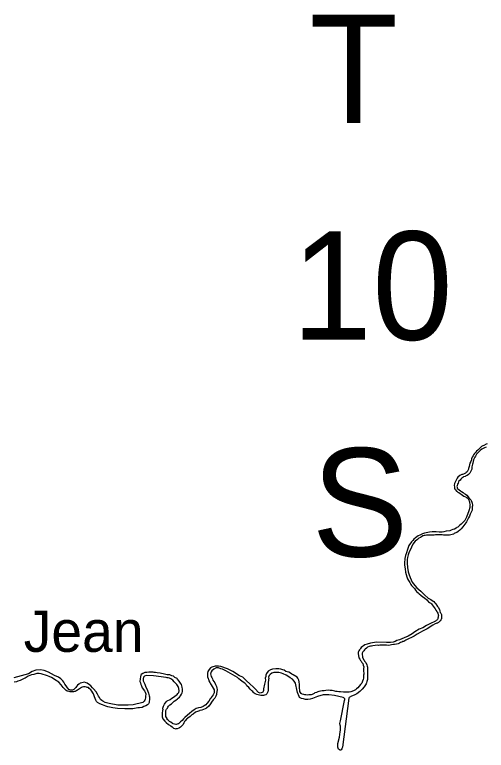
# Model space of a CAD drawing. Extents: x 31699 to 244310, y -8841 to 11474.
# Drawn here: x 96449 to 96851, y 1385 to 2012 of the extents above; entities that cross this region are included whole.
import ezdxf

# ---------------------------------------------------------------- set-up
doc = ezdxf.new("R2010")
doc.units = 0
doc.layers.add('R_Border', color=7, linetype='Continuous')
doc.layers.add('R_Draft', color=7, linetype='Continuous')

msp = doc.modelspace()

# ---------------------------------------------------------------- linework, layer by layer
at = {"layer": 'R_Draft'}
for points in [[(96851.95, 1646.38), (96850.89, 1645.98), (96849.02, 1644.92), (96848.29, 1644.45), (96847.09, 1643.85), (96845.09, 1642.12), (96843.88, 1640.72), (96842.88, 1639.92), (96842.15, 1639.19), (96841.15, 1638.05), (96840.21, 1636.79), (96839.81, 1636.05), (96839.15, 1634.92), (96838.61, 1633.58), (96838.47, 1632.58), (96838.07, 1631.32), (96837.14, 1629.85), (96836.4, 1626.91), (96836, 1625.31), (96835.86, 1624.57), (96835.26, 1623.44), (96834.92, 1622.51), (96833.99, 1621.77), (96833.72, 1621.51), (96833.39, 1621.24), (96831.66, 1620.51), (96830.79, 1620.18), (96830.13, 1619.98), (96829.26, 1619.65), (96828.46, 1619.18), (96826.86, 1617.78), (96826.26, 1616.91), (96825.46, 1615.25), (96825.19, 1614.65), (96824.65, 1613.58), (96824.12, 1612.31), (96823.85, 1610.78), (96823.91, 1609.64), (96824.11, 1608.57), (96824.44, 1607.5)], [(96851.08, 1643.51), (96849.48, 1642.85), (96848.35, 1642.31), (96847.22, 1641.71), (96845.82, 1640.58), (96845.08, 1639.85), (96844.48, 1639.12), (96843.55, 1638.25), (96842.88, 1637.32), (96842.01, 1635.65), (96841.28, 1634.85), (96840.47, 1633.11), (96840.27, 1632.51), (96839.87, 1631.25), (96839.6, 1629.78), (96839.47, 1628.77), (96838.86, 1626.64), (96838.72, 1624.7), (96838.46, 1623.97), (96837.72, 1622.43), (96837.45, 1621.9), (96836.99, 1621.17), (96836.52, 1620.7), (96835.85, 1620.03), (96834.85, 1619.3), (96834.58, 1619.17), (96833.98, 1618.9), (96833.52, 1618.64), (96833.05, 1618.5), (96831.65, 1617.97), (96831.19, 1617.57), (96830.19, 1616.84), (96829.39, 1616.17), (96828.72, 1615.37), (96827.78, 1614.31), (96827.38, 1613.77), (96827.05, 1612.77), (96826.71, 1611.77), (96826.24, 1610.7), (96826.11, 1609.97), (96826.17, 1609.17), (96826.31, 1608.5), (96826.84, 1607.76), (96828.03, 1606.89), (96829.16, 1606.09), (96830.03, 1605.55), (96831.36, 1604.62), (96832.22, 1604.01), (96833.35, 1603.21), (96834.42, 1602.41), (96835.68, 1601.07), (96836.28, 1600.33)], [(96824.44, 1607.5), (96824.9, 1606.9), (96825.77, 1605.96), (96826.23, 1605.63), (96826.9, 1605.09), (96827.83, 1604.62), (96830.95, 1602.35), (96831.88, 1601.74), (96833.41, 1601.14), (96834.41, 1600.4), (96835.67, 1599.53), (96835.94, 1599.13), (96836.2, 1598.33), (96836.47, 1597.73), (96836.67, 1596.86), (96836.87, 1596.06), (96837.2, 1594.85), (96837.26, 1594.19), (96837.19, 1593.59), (96837.12, 1593.05), (96837.06, 1592.65), (96837.06, 1591.98), (96837.06, 1591.85), (96836.32, 1589.25), (96834.38, 1583.71), (96833.77, 1582.64), (96832.7, 1580.84), (96831.84, 1580.04), (96830.77, 1578.84), (96829.7, 1577.84), (96828.57, 1576.77), (96827.7, 1575.97), (96826.77, 1575.31), (96826.03, 1574.78), (96825.3, 1574.24), (96823.97, 1573.58), (96822.7, 1573.18), (96821.17, 1572.51), (96819.97, 1572.12), (96816.91, 1571.72), (96815.04, 1571.33), (96813.51, 1570.99), (96810.98, 1571.07), (96808.52, 1571.2), (96806.92, 1571.27), (96804.86, 1571.15), (96802.86, 1570.95), (96801.19, 1570.55), (96799.99, 1570.35), (96798.53, 1570.02), (96796.8, 1569.56), (96794.6, 1568.36), (96793.2, 1567.76), (96790.86, 1566.23), (96789.46, 1564.83), (96788.66, 1563.83), (96787.46, 1562.7), (96785.19, 1559.63), (96783.92, 1556.09), (96783.11, 1553.36), (96782.38, 1550.96), (96781.64, 1548.49), (96781.43, 1544.55), (96781.49, 1542.74), (96781.95, 1539.67), (96782.21, 1536.8), (96782.87, 1534.86), (96783.47, 1532.79), (96784.06, 1531.05), (96784.93, 1529.65), (96785.92, 1527.98), (96786.92, 1526.44), (96787.45, 1525.43), (96789.91, 1522.96), (96790.84, 1521.55), (96791.7, 1520.35), (96793.03, 1519.28), (96793.89, 1518.34), (96795.29, 1517.34), (96797.01, 1515.93), (96798.48, 1514.86), (96800.47, 1513.19), (96801.93, 1511.58), (96802.86, 1510.85), (96803.73, 1510.38), (96804.46, 1509.71), (96805.12, 1509.04), (96805.98, 1507.77), (96807.64, 1505.49), (96808.17, 1504.49), (96808.84, 1503.29), (96809.24, 1502.75), (96809.83, 1501.82), (96810.1, 1501.08), (96810.23, 1500.48), (96810.29, 1499.81), (96810.16, 1499.14), (96810.23, 1498.54), (96809.96, 1497.67), (96809.89, 1497.07), (96809.82, 1497.01)], [(96836.28, 1600.33), (96837.21, 1599.4), (96838.07, 1598.46), (96838.47, 1597.39), (96838.8, 1596.52), (96839.19, 1595.52), (96839.39, 1594.05), (96839.39, 1593.25), (96839.12, 1592.45), (96839.05, 1589.78), (96838.25, 1587.84), (96837.38, 1586.17), (96836.77, 1584.57), (96836.04, 1583.17), (96835.5, 1582.04), (96834.77, 1580.77), (96834.17, 1579.83), (96833.63, 1578.9), (96832.96, 1577.83), (96832.03, 1576.7), (96831.03, 1575.37), (96829.56, 1573.9), (96828.63, 1572.63), (96827.03, 1571.37), (96825.89, 1570.7), (96824.36, 1570.1), (96823.69, 1569.7), (96823.09, 1569.31), (96820.76, 1568.64), (96819.7, 1568.44), (96818.9, 1568.38), (96818.63, 1568.31), (96816.17, 1568.38), (96815.3, 1568.45), (96814.64, 1568.45), (96813.57, 1568.52), (96813.17, 1568.52), (96812.17, 1568.53), (96810.71, 1568.6), (96807.91, 1568.53), (96806.71, 1568.47), (96805.38, 1568.47), (96804.32, 1568.48), (96803.32, 1568.48), (96801.52, 1568.41), (96800.06, 1568.35), (96798.92, 1568.22), (96798.32, 1568.09), (96797.46, 1567.82), (96797.13, 1567.69), (96795.86, 1567.02), (96794.99, 1566.49), (96793.73, 1565.69), (96792.53, 1564.63), (96790.59, 1563.36), (96788.59, 1560.56), (96787.32, 1558.23), (96786.45, 1556.29), (96785.51, 1554.29), (96784.57, 1551.55), (96784.04, 1549.35), (96783.83, 1547.61), (96783.69, 1544.48), (96784.09, 1540.94), (96784.68, 1537.19), (96785.14, 1535.46), (96786.13, 1532.25), (96787.92, 1528.31), (96790.31, 1525.5), (96792.04, 1523.49), (96795.43, 1520.74), (96798.55, 1517.47), (96801.61, 1514.79), (96803.8, 1513.51), (96805.13, 1512.64), (96806.46, 1511.71), (96807.26, 1510.7), (96808.12, 1509.9), (96809.51, 1507.63), (96809.98, 1506.89), (96811.17, 1504.95), (96811.5, 1503.68), (96811.83, 1502.48), (96812.3, 1501.94), (96812.89, 1500.74), (96812.96, 1499.94), (96813.02, 1499.14), (96813.02, 1498.4), (96812.89, 1497.4), (96812.55, 1496.53), (96812.42, 1496.2), (96812.02, 1495.4), (96811.62, 1494.93), (96810.42, 1494), (96809.82, 1493.6), (96809.48, 1493.4), (96809.02, 1493.2), (96808.28, 1493), (96807.68, 1492.67), (96805.62, 1491.67), (96800.62, 1488.61)], [(96809.82, 1497.01), (96809.49, 1496.34), (96808.95, 1495.81), (96808.42, 1495.47), (96807.89, 1495.07), (96807.22, 1494.74), (96806.02, 1494.14), (96804.76, 1493.54), (96800.29, 1491.28), (96797.09, 1489.49), (96794.03, 1488.22), (96790.29, 1485.83), (96787.83, 1484.23), (96784.56, 1482.3), (96781.09, 1480.84), (96777.1, 1479.11), (96775.03, 1478.45), (96773.5, 1477.65), (96771.77, 1477.18), (96769.57, 1476.99), (96767.84, 1476.92), (96766.04, 1476.86), (96757.65, 1477.01), (96752.59, 1476.29), (96749.73, 1475.42), (96747.73, 1474.76), (96744.59, 1472.63), (96743.99, 1471.76), (96743.59, 1471.16), (96743.12, 1470.5), (96742.66, 1469.63), (96742.12, 1468.49), (96741.92, 1467.43), (96742.64, 1463.75), (96743.31, 1462.75), (96744.04, 1461.41), (96744.5, 1460.88), (96745.03, 1459.74), (96745.9, 1458.87), (96746.29, 1457.6), (96746.69, 1456.2), (96746.62, 1454.73), (96746.61, 1452.66), (96746.68, 1450.52), (96746.67, 1449.52), (96746.63, 1449.31)], [(96800.62, 1488.61), (96796.89, 1486.62), (96794.75, 1485.35), (96792.09, 1484.02), (96789.55, 1482.36), (96787.35, 1481.16), (96784.82, 1480.03), (96782.49, 1478.76), (96780.82, 1477.83), (96780.29, 1477.57), (96780.02, 1477.57), (96779.09, 1477.17), (96778.09, 1476.84), (96777.09, 1476.3), (96775.96, 1475.84), (96774.56, 1475.37), (96772.89, 1475.18), (96772.03, 1475.05), (96770.5, 1474.92), (96769.16, 1474.58), (96767.5, 1474.39), (96765.97, 1474.52), (96763.51, 1474.53), (96761.91, 1474.53), (96760.51, 1474.53), (96759.38, 1474.4), (96758.31, 1474.47), (96756.58, 1474.41), (96754.45, 1474.01), (96753.25, 1473.81), (96752.45, 1473.62), (96751.39, 1473.35), (96749.99, 1472.75), (96748.99, 1472.09), (96747.99, 1471.22), (96747.39, 1470.49), (96746.85, 1469.62), (96746.05, 1468.82), (96745.45, 1467.82), (96745.25, 1466.62), (96745.58, 1464.95), (96745.71, 1464.28), (96746.57, 1462.48), (96746.97, 1461.74), (96747.43, 1461), (96747.96, 1460.4), (96748.43, 1459.93), (96749.42, 1457.93), (96749.75, 1456.73), (96750.02, 1455.72), (96750.01, 1452.92), (96750, 1447.78), (96749.93, 1445.44), (96749.46, 1443.64), (96749.06, 1442.44), (96748.67, 1441.47)], [(96635.31, 1449.24), (96633.34, 1450.53), (96631.38, 1451.61), (96629.36, 1452.77), (96628.21, 1453.34), (96626.39, 1454.1), (96625.11, 1454.53), (96622.9, 1455.14), (96621.16, 1455.17), (96619.19, 1453.98), (96617.29, 1452.8), (96616.71, 1451.71), (96616.46, 1451.3), (96616.4, 1450.7), (96616.35, 1450.1), (96616.38, 1448.96), (96616.87, 1447.97), (96617.23, 1447.04), (96617.57, 1446.52), (96617.93, 1445.79), (96618.35, 1444.73), (96619.87, 1442.5), (96620.58, 1440.97), (96621.29, 1439.25), (96621.59, 1437.92), (96621.82, 1436.73), (96621.67, 1434.72), (96621.43, 1433.31), (96621.25, 1432.63), (96620.69, 1431.08), (96619.93, 1429.39), (96618.63, 1427.88), (96617.15, 1425.91), (96616.18, 1424.68), (96614.76, 1422.64), (96612.8, 1420.98), (96611.62, 1420.42), (96608.71, 1419.21), (96607.26, 1418.83), (96606.73, 1418.69), (96603.36, 1417.4), (96601.33, 1415.81), (96600.28, 1415.25), (96598.98, 1413.81), (96596.95, 1412.42), (96596.66, 1412.18)], [(96617.42, 1455.85), (96616.24, 1455.13), (96614.98, 1453.92), (96613.9, 1452.18), (96613.6, 1450.8), (96613.54, 1449), (96613.76, 1447.69)], [(96663.92, 1450.49), (96663.45, 1449.02), (96663.22, 1447.74), (96662.85, 1446.33), (96662.96, 1444.79), (96662.55, 1442.44), (96662.18, 1441.23), (96661.48, 1437.26), (96661.38, 1435.86), (96661, 1435.04), (96660.67, 1434.64), (96660.09, 1434.09), (96658.49, 1433.78), (96657.08, 1434.34), (96654.34, 1437.35), (96652.43, 1438.97), (96649.97, 1441.45), (96646.49, 1444.51), (96643.76, 1447.18), (96640.8, 1448.51), (96635.11, 1452.11), (96630.72, 1454.27), (96625.07, 1456.34), (96622.93, 1456.55), (96620.33, 1456.55), (96617.42, 1455.85)], [(96561.03, 1433.04), (96560.95, 1430.9), (96560.91, 1430.03), (96560.85, 1429.56), (96560.68, 1428.62), (96560.17, 1427.67), (96559.59, 1426.72), (96559.2, 1426.31), (96558.55, 1425.76), (96550.33, 1423.68), (96546.14, 1423.44), (96543.14, 1423.36), (96537.33, 1423.41), (96529.96, 1424.9), (96526.54, 1425.82), (96524.45, 1426.83), (96523.57, 1427.41), (96522.68, 1428.39), (96521.64, 1430.04), (96520.94, 1431.16), (96519.9, 1432.67), (96518.99, 1434.65), (96516.72, 1437.27), (96515.83, 1438.32), (96514.33, 1439.82), (96513.17, 1440.79), (96511.14, 1442.08), (96510.33, 1442.53), (96508.78, 1442.89), (96506.66, 1442.57), (96505.34, 1442.13), (96504.61, 1441.71), (96503.95, 1441.36), (96502.84, 1440.46), (96502.14, 1439.44), (96501.43, 1438.49), (96500.72, 1437.53), (96499.87, 1436.78), (96499.28, 1436.43), (96498.81, 1436.28), (96498.21, 1436.27), (96497.41, 1436.25), (96496.88, 1436.3), (96496.34, 1436.35), (96496.14, 1436.48), (96495.6, 1436.73), (96494.71, 1437.78), (96494.36, 1438.31), (96493.32, 1439.82), (96492.29, 1441.27), (96491.31, 1442.98), (96490.41, 1444.29), (96488.71, 1445.79), (96486.81, 1447.28), (96483.3, 1448.8), (96478.23, 1451.54), (96474.6, 1452.85), (96471.38, 1453.51), (96467.52, 1453.34), (96464.22, 1451.99), (96461.13, 1450.24), (96448.62, 1446.64)], [(96578.36, 1447.06), (96567.79, 1448.33), (96561.38, 1448.84), (96559.99, 1448.13), (96559.28, 1447.18), (96558.98, 1445.97), (96558.74, 1445.02), (96558.96, 1444.16), (96559.24, 1443.63), (96559.67, 1442.51), (96560.36, 1441.25), (96560.87, 1439.73), (96562.5, 1435.96), (96563.42, 1433.77), (96563.49, 1433.51), (96563.71, 1432.51), (96563.87, 1431.51), (96564.16, 1430.45), (96564.2, 1429.18), (96563.89, 1425.56), (96563.31, 1424.68), (96562.6, 1423.79), (96561.02, 1422.88), (96559.57, 1422.31), (96557.99, 1421.46), (96555.79, 1421.21), (96554.46, 1421.04), (96550.01, 1420.26), (96543.28, 1420.29), (96537, 1420.6), (96532.99, 1421.1), (96528.83, 1422.06), (96527.02, 1422.48), (96524.2, 1423.62), (96521.9, 1424.56), (96520.01, 1425.58), (96519.12, 1426.5), (96518.5, 1427.62), (96517.93, 1429.08), (96517.36, 1430.47), (96516.49, 1433.12), (96516.01, 1433.91), (96515.04, 1435.29), (96514.21, 1436.54), (96512.91, 1437.64), (96512.23, 1438.36), (96511.69, 1438.55), (96511.22, 1438.6), (96510.55, 1438.85), (96509.48, 1439.09), (96508.94, 1439.15), (96508.08, 1438.99), (96507.02, 1438.7), (96506.36, 1438.48), (96503.93, 1436.81), (96503.01, 1436.25), (96502.29, 1435.9), (96501.5, 1435.41), (96501.04, 1435.2), (96500.38, 1435.05), (96499.58, 1434.76), (96498.25, 1434.86), (96497.71, 1434.85), (96496.65, 1434.89), (96494.97, 1435.31), (96494.1, 1435.49), (96493.42, 1435.81), (96493.02, 1436.13), (96492.4, 1436.65), (96491.65, 1437.5), (96490.89, 1438.62), (96489.04, 1440.71), (96487.11, 1443.14), (96485.69, 1443.97), (96484.74, 1444.42), (96480.68, 1447.12), (96478.93, 1447.75), (96477.51, 1448.45), (96475.7, 1449), (96473.75, 1449.69), (96472.07, 1450.12), (96470.26, 1450.34), (96468.2, 1450.28), (96465.75, 1449.62), (96463.82, 1449.24), (96462.37, 1448.67), (96460.98, 1448.03), (96458.42, 1446.49), (96457.56, 1446.14), (96456.44, 1445.57), (96454.66, 1444.86), (96454, 1444.51), (96452.22, 1443.86), (96450.9, 1443.43), (96448.97, 1443.04)], [(96589.04, 1407.6), (96588.67, 1407.46), (96587.94, 1407.18), (96587.01, 1406.95), (96586.62, 1406.88), (96584.54, 1407.36), (96583.86, 1407.81), (96582.43, 1409.04), (96581.21, 1409.61), (96580.19, 1410.52), (96579.44, 1411.31), (96579.22, 1412.04), (96578.73, 1413.03), (96578.31, 1413.82), (96578.22, 1414.75), (96578.12, 1416.02), (96578.09, 1417.36), (96578.14, 1418.1), (96578.25, 1418.77), (96578.5, 1419.51), (96578.69, 1419.98), (96579.47, 1420.94), (96579.92, 1421.62), (96580.43, 1422.5), (96581.73, 1423.67), (96583.04, 1424.64), (96584.02, 1425.6), (96585.19, 1426.77), (96586.63, 1427.81), (96588.01, 1428.78), (96588.73, 1429.47), (96589.77, 1430.23), (96590.68, 1431.46), (96591.51, 1432.68), (96592.02, 1433.9), (96592.25, 1435.17), (96592.41, 1436.92), (96592.23, 1438.72), (96591.51, 1441.04), (96590.81, 1442.29), (96589.57, 1444), (96588.26, 1445.51), (96587.85, 1446.1), (96585.96, 1447.12), (96584.73, 1448.09), (96583.39, 1448.52), (96581.5, 1449.21), (96579.37, 1449.36), (96577.08, 1449.97), (96573.26, 1450.81), (96570.92, 1451.08), (96569.39, 1451.25), (96568.32, 1451.35), (96567.51, 1451.67), (96565.71, 1451.55), (96563.58, 1451.5), (96561.92, 1451.32), (96560.19, 1451.15), (96559.26, 1450.79), (96558.54, 1450.44), (96557.29, 1449.47), (96556.98, 1448.86), (96556.48, 1447.44), (96556.25, 1445.96), (96556.17, 1443.62), (96556.47, 1442.36), (96556.97, 1441.1), (96557.53, 1439.84), (96558.11, 1438.12), (96559.97, 1435.69), (96560.53, 1434.5), (96561.03, 1433.04)], [(96665.78, 1446.22), (96665.74, 1445.33), (96665.7, 1444.53), (96665.47, 1443.05), (96665.46, 1440.57), (96665.32, 1438.36), (96665.37, 1436.09), (96665.07, 1434.68), (96664.31, 1433.19), (96663.85, 1432.71), (96663.4, 1432.23), (96662.34, 1431.87), (96661.34, 1431.78), (96660.61, 1431.76), (96659.08, 1431.79), (96658.07, 1432.03), (96656.73, 1432.26), (96655.66, 1432.5), (96654.31, 1433.2), (96653.36, 1433.78), (96652.95, 1434.31), (96652.19, 1435.09), (96651.31, 1435.67), (96651.04, 1436), (96649.95, 1437.04), (96648.91, 1438.35), (96647.27, 1439.91), (96646.52, 1440.9), (96646.04, 1441.49), (96645.35, 1442.14), (96644, 1443.11), (96642.77, 1444.01), (96641.69, 1444.85), (96640.32, 1445.96), (96639.17, 1446.93), (96637.21, 1448.08), (96635.31, 1449.24)], [(96676.1, 1454.01), (96674.36, 1454.37), (96671.9, 1454.49), (96669.02, 1454.25), (96667.22, 1453.41), (96665.42, 1452.39), (96663.92, 1450.49)], [(96669.26, 1451.11), (96668.36, 1450.59), (96667.1, 1449.63), (96666.26, 1448.61), (96665.72, 1447.35), (96665.78, 1446.22)], [(96736.31, 1431), (96734.2, 1429.88), (96734.01, 1429.47), (96728.58, 1387.54), (96728.2, 1386.59), (96727.95, 1386.05), (96727.56, 1385.44), (96726.84, 1385.02), (96726.51, 1384.94), (96726.03, 1385.33), (96725.28, 1385.98), (96724.93, 1386.78), (96724.71, 1387.71), (96724.54, 1389.11), (96724.63, 1390.65), (96725.97, 1396.1), (96726.38, 1398.32), (96726.65, 1400.8), (96726.95, 1402.21), (96726.96, 1404.28), (96726.86, 1405.62), (96726.58, 1406.41), (96726.48, 1407.75), (96726.95, 1410.1), (96730.39, 1427.51), (96730.51, 1428.25), (96730.56, 1428.72), (96730.56, 1428.78), (96730.49, 1428.92), (96730.35, 1429.18), (96729.81, 1429.63), (96729.13, 1430.08), (96725.44, 1430.93), (96721.75, 1431.64), (96717.14, 1432.32), (96712.14, 1432.2), (96707.24, 1430.87), (96704.6, 1429.73), (96702.95, 1429.09), (96701.16, 1428.51), (96699.17, 1428.26), (96697.17, 1428.2), (96695.29, 1428.69), (96693.75, 1429.05), (96693.14, 1429.37), (96692.12, 1430.02), (96691.84, 1430.88), (96690.28, 1434.32), (96689.75, 1436.91), (96688.93, 1440.77), (96688.55, 1442.3), (96687.51, 1444.01), (96685.94, 1445.58), (96683.97, 1446.86), (96682.01, 1448.02), (96680.66, 1448.92), (96678.23, 1450.13), (96676.61, 1450.76), (96674.33, 1451.3), (96672.26, 1451.38), (96670.2, 1451.26), (96669.26, 1451.11)], [(96735.68, 1434.73), (96734.29, 1434.43), (96732.55, 1434.45), (96731.02, 1434.41), (96729.35, 1434.44), (96727.01, 1434.65), (96725.61, 1434.74), (96724.14, 1435.04), (96722.93, 1435.21), (96722.06, 1435.32), (96720.86, 1435.63), (96719.79, 1435.8), (96718.11, 1436.03), (96716.58, 1436.12), (96714.38, 1435.86), (96712.99, 1435.76), (96711.39, 1435.65), (96709.99, 1435.48), (96708.54, 1435.05), (96707.68, 1434.76), (96706.49, 1434.33), (96705.17, 1433.82), (96704.44, 1433.47), (96704.05, 1433.19), (96702.93, 1432.43), (96702.01, 1432.14), (96700.61, 1432.17), (96700.01, 1432.16), (96698.87, 1432.06), (96697.54, 1432.16), (96696.61, 1432.14), (96695.6, 1432.38), (96694.39, 1432.75), (96693.92, 1433.07), (96693.51, 1433.46), (96692.34, 1434.97), (96692.1, 1439.18), (96691.92, 1441.05), (96691.6, 1443.31), (96691.43, 1444.84), (96690.72, 1446.37), (96690.03, 1447.28), (96686.65, 1449.27), (96685.63, 1449.98), (96684.35, 1450.68), (96682.99, 1451.52), (96681.65, 1451.95), (96680.37, 1452.26), (96678.82, 1453.15), (96677.81, 1453.46), (96676.1, 1454.01)], [(96746.63, 1449.31), (96746.6, 1447.61), (96746.53, 1446.56), (96746.31, 1445.37), (96745.7, 1443.77), (96745.05, 1442.25), (96744.03, 1440.92), (96742.84, 1439.5), (96741.65, 1438.06), (96740.67, 1437.26), (96739.69, 1436.54), (96738.06, 1435.78), (96735.68, 1434.73)], [(96575.55, 1419.96), (96575.73, 1420.91), (96576.23, 1422.53), (96576.92, 1424.35), (96578.34, 1426.13), (96579.45, 1427.09), (96581.76, 1428.22), (96583.39, 1429.4), (96584.77, 1430.24), (96585.95, 1431.2), (96587.06, 1432.03), (96587.78, 1432.65), (96588.5, 1433.34), (96589.14, 1434.23), (96589.64, 1435.58), (96589.13, 1437.57), (96588.55, 1439.29), (96587.51, 1441.01), (96586.27, 1442.51), (96585.38, 1443.36), (96584.22, 1444.67), (96582.38, 1445.96), (96581.31, 1446.4), (96580.3, 1446.71), (96579.36, 1446.82), (96578.36, 1447.06)], [(96613.76, 1447.69), (96614.11, 1446.29), (96614.4, 1445.5), (96614.9, 1444.04), (96615.67, 1442.72), (96615.88, 1442.39), (96616.16, 1441.73), (96616.72, 1440.81), (96617.62, 1439.43), (96618.59, 1437.98), (96619.22, 1436.59), (96619.31, 1435.46)], [(96748.67, 1441.47), (96747.18, 1438.96), (96745.48, 1437.19), (96743.49, 1435.13), (96740.89, 1433.17), (96738.64, 1432.05), (96736.31, 1431)], [(96619.31, 1435.46), (96619.28, 1433.99), (96618.52, 1432.36), (96616.72, 1429.98), (96616.14, 1428.89), (96615.96, 1428.7)], [(96615.96, 1428.7), (96614.71, 1426.83), (96613.21, 1424.73), (96612.13, 1423.83), (96610.93, 1422.93), (96609.91, 1422.21), (96607.99, 1421.49), (96606.13, 1421.01), (96604.15, 1420.47), (96602.23, 1419.51), (96600.31, 1417.95), (96598.27, 1416.27), (96596.53, 1414.77), (96594.37, 1413.03), (96593.17, 1411.77), (96592.03, 1410.39), (96590.71, 1409.13), (96589.04, 1407.6)], [(96575.55, 1419.96), (96575.4, 1418.61), (96575.16, 1416.87), (96575.04, 1415.43), (96575.16, 1413.57), (96575.7, 1411.89), (96577.2, 1409.91), (96578.59, 1408.77), (96580.51, 1407.03), (96582.31, 1405.89), (96583.51, 1404.81), (96584.83, 1403.85), (96586.57, 1403.26)], [(96596.66, 1412.18), (96595.87, 1411.41), (96594.67, 1410.15), (96594.07, 1409.37), (96593.53, 1408.41), (96592.81, 1406.91), (96592.33, 1406.31), (96591.74, 1405.81)], [(96591.74, 1405.81), (96590.8, 1404.71), (96589.82, 1403.95), (96589.3, 1403.67), (96587.84, 1403.3), (96586.57, 1403.26), (96586.57, 1403.26)]]:
    msp.add_lwpolyline(points, dxfattribs=at)

# ---------------------------------------------------------------- texts
at = {"layer": 'R_Border'}
for s, p in [('T', (96700.48, 1919.75)), ('10', (96685.2, 1734.95)), ('S', (96702.3, 1550.15))]:
    msp.add_text(s, height=92.4, dxfattribs=at).set_placement(p)
at = {"layer": 'R_Draft'}
msp.add_text('Jean', height=35.2, dxfattribs=at).set_placement((96457.15, 1468.88))

doc.saveas('drawing.dxf')
